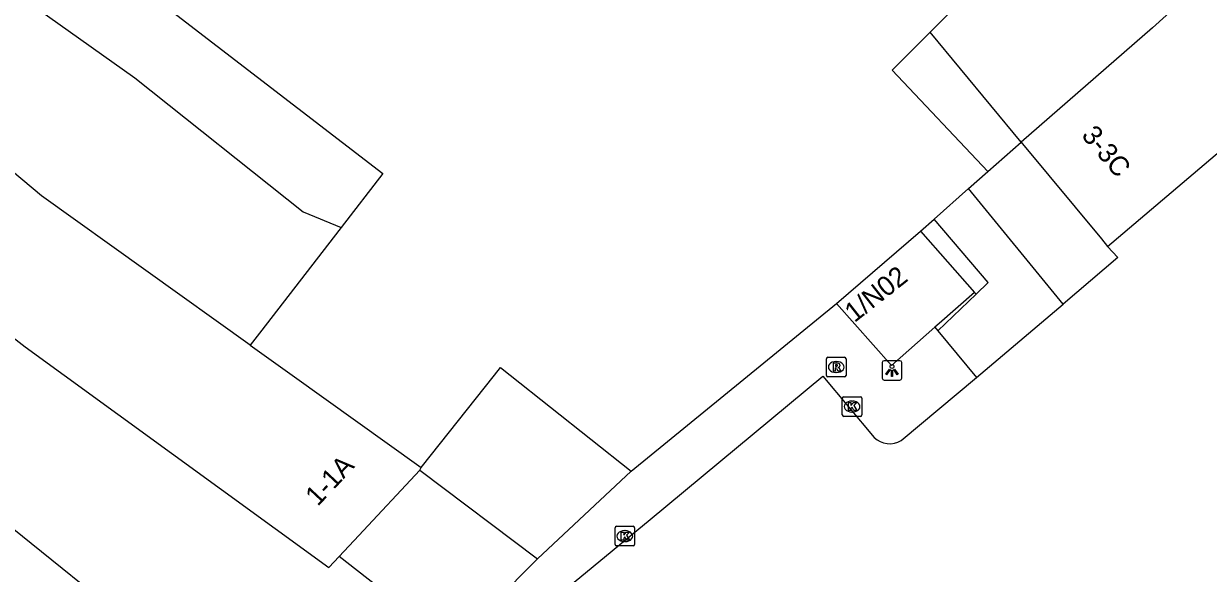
# Model space of a CAD drawing. Extents: x 161087 to 161922, y 382574 to 383873.
# Drawn here: x 161202.9 to 161263.5, y 383239.9 to 383268 of the extents above; entities that cross this region are included whole.
import ezdxf

# ---------------------------------------------------------------- set-up
doc = ezdxf.new("R2010")
doc.units = 0
for name, color, linetype in [('IMGEO_Kolk', 7, 'Continuous'), ('IMGEO_Lichtpunt', 7, 'Continuous'), ('IMGEO_Pand', 7, 'Continuous'), ('IMGEO_Pand_nummerreeks', 7, 'Continuous'), ('IMGEO_Pand_overbouw', 7, 'Continuous'), ('IMGEO_Rijbaan_lokaal_open', 7, 'Continuous'), ('IMGEO_Rioolput', 7, 'Continuous'), ('IMGEO_Voetpad_onverhard', 7, 'Continuous'), ('IMGEO_Voetpad_open', 7, 'Continuous')]:
    doc.layers.add(name, color=color, linetype=linetype)

msp = doc.modelspace()

# ---------------------------------------------------------------- linework, layer by layer
at = {"layer": 'IMGEO_Kolk'}
for p, q in [((161244.752, 383247.97), (161244.752, 383248.822)), ((161244.827, 383248.896), (161245.679, 383248.896)), ((161245.24, 383248.676), (161245.265, 383248.676)), ((161245.753, 383248.822), (161245.753, 383247.97)), ((161245.679, 383247.896), (161244.827, 383247.896)), ((161245.263, 383248.116), (161245.238, 383248.116)), ((161233.139, 383241.351), (161233.139, 383242.203)), ((161233.214, 383242.277), (161234.066, 383242.277)), ((161233.627, 383242.057), (161233.652, 383242.057)), ((161234.14, 383242.203), (161234.14, 383241.351)), ((161234.066, 383241.277), (161233.214, 383241.277)), ((161233.65, 383241.497), (161233.625, 383241.497))]:
    msp.add_line(p, q, dxfattribs=at)
for points in [[(161244.752, 383247.97), (161244.752, 383248.822)], [(161244.827, 383248.896), (161245.679, 383248.896)], [(161245.073, 383248.596), (161245.196, 383248.596), (161245.196, 383248.445), (161245.326, 383248.596), (161245.49, 383248.596), (161245.344, 383248.445), (161245.497, 383248.196), (161245.345, 383248.196), (161245.26, 383248.36), (161245.196, 383248.293), (161245.196, 383248.196), (161245.073, 383248.196), (161245.073, 383248.596)], [(161245.753, 383248.822), (161245.753, 383247.97)], [(161245.679, 383247.896), (161244.827, 383247.896)], [(161233.139, 383241.351), (161233.139, 383242.203)], [(161233.214, 383242.277), (161234.066, 383242.277)], [(161233.46, 383241.977), (161233.583, 383241.977), (161233.583, 383241.826), (161233.713, 383241.977), (161233.877, 383241.977), (161233.731, 383241.826), (161233.884, 383241.577), (161233.732, 383241.577), (161233.647, 383241.741), (161233.583, 383241.674), (161233.583, 383241.577), (161233.46, 383241.577), (161233.46, 383241.977)], [(161234.14, 383242.203), (161234.14, 383241.351)], [(161234.066, 383241.277), (161233.214, 383241.277)]]:
    msp.add_lwpolyline(points, dxfattribs=at)
for centre, start, end in [((161244.829, 383248.82), 91.55205, 178.44795), ((161244.829, 383248.82), 91.55205, 178.44795), ((161245.677, 383248.82), 1.55205, 88.44795), ((161245.677, 383248.82), 1.55205, 88.44795), ((161244.829, 383247.972), 181.55205, 268.44795), ((161244.829, 383247.972), 181.55205, 268.44795), ((161245.677, 383247.972), 271.55205, 358.44795), ((161245.677, 383247.972), 271.55205, 358.44795), ((161233.216, 383242.201), 91.55205, 178.44795), ((161233.216, 383242.201), 91.55205, 178.44795), ((161234.064, 383242.201), 1.55205, 88.44795), ((161234.064, 383242.201), 1.55205, 88.44795), ((161233.216, 383241.353), 181.55205, 268.44795), ((161233.216, 383241.353), 181.55205, 268.44795), ((161234.064, 383241.353), 271.55205, 358.44795), ((161234.064, 383241.353), 271.55205, 358.44795)]:
    msp.add_arc(centre, 0.0765, start, end, dxfattribs=at)
for centre, major_axis, ratio, start_param, end_param in [((161245.239, 383248.396), (-0.387, 0.002), 0.722429, 4.712389, 7.853982), ((161245.264, 383248.396), (-0.39, 0.002), 0.717154, 1.570796, 4.712389), ((161233.626, 383241.777), (-0.387, 0.002), 0.722429, 4.712389, 7.853982), ((161233.651, 383241.777), (-0.39, 0.002), 0.717154, 1.570796, 4.712389)]:
    msp.add_ellipse(centre, major_axis=major_axis, ratio=ratio, start_param=start_param, end_param=end_param, dxfattribs=at)
at = {"layer": 'IMGEO_Lichtpunt'}
for p, q in [((161246.792, 383250.646), (161246.792, 383249.839)), ((161246.792, 383250.646), (161246.792, 383249.839)), ((161247.694, 383250.741), (161246.886, 383250.741)), ((161247.694, 383250.741), (161246.886, 383250.741)), ((161247.788, 383249.839), (161247.788, 383250.646)), ((161247.788, 383249.839), (161247.788, 383250.646)), ((161246.886, 383249.745), (161247.694, 383249.745)), ((161246.886, 383249.745), (161247.694, 383249.745))]:
    msp.add_line(p, q, dxfattribs=at)
for points in [[(161247.166, 383250.31), (161247.205, 383250.282), (161247.017, 383250.02), (161246.979, 383250.047), (161247.166, 383250.31)], [(161247.268, 383250.262), (161247.315, 383250.262), (161247.315, 383249.94), (161247.268, 383249.94), (161247.268, 383250.262)], [(161247.378, 383250.282), (161247.416, 383250.309), (161247.603, 383250.047), (161247.564, 383250.019), (161247.378, 383250.282)]]:
    msp.add_lwpolyline(points, dxfattribs=at)
msp.add_circle((161247.291, 383250.444), 0.0994, dxfattribs=at)
for centre, start, end in [((161246.886, 383250.646), 90, 180), ((161246.886, 383250.646), 90, 180), ((161247.694, 383250.646), 0, 90), ((161247.694, 383250.646), 0, 90), ((161246.886, 383249.839), 180, 270), ((161246.886, 383249.839), 180, 270), ((161247.694, 383249.839), 270, 0), ((161247.694, 383249.839), 270, 360)]:
    msp.add_arc(centre, 0.0946, start, end, dxfattribs=at)
at = {"layer": 'IMGEO_Pand'}
for points in [[(161304.051, 383301.545), (161284.7, 383288.243), (161267.638, 383274.121), (161260.6, 383267.756), (161253.899, 383261.908)], [(161253.899, 383261.908), (161249.243, 383267.534), (161262.186, 383280.44)], [(161192.845, 383275.519), (161200.709, 383269.651), (161201.372, 383270.345), (161208.609, 383265.2), (161217.208, 383258.346), (161219.145, 383257.549)], [(161205.662, 383272.572), (161206.589, 383271.857), (161207.009, 383272.401), (161209.012, 383270.858), (161208.475, 383270.161), (161221.267, 383260.303), (161219.145, 383257.549)], [(161214.503, 383251.526), (161203.83, 383259.166), (161199.277, 383262.976), (161199.367, 383263.2), (161197.981, 383264.391), (161196.543, 383262.794), (161194.281, 383264.456), (161187.672, 383269.701)], [(161184.373, 383265.838), (161191.311, 383260.931), (161191.399, 383261.082), (161193.971, 383258.846), (161195.371, 383257.706), (161195.214, 383257.473), (161203.004, 383251.449), (161204.998, 383250), (161218.514, 383240.178), (161219.036, 383240.736)], [(161253.899, 383261.908), (161253.967, 383261.827), (161257.991, 383256.965), (161258.311, 383256.578)], [(161258.311, 383256.578), (161264.372, 383261.713)], [(161218.104, 383229.454), (161192.623, 383250), (161186.319, 383255.083), (161185.713, 383254.392), (161179.297, 383259.893)], [(161219.145, 383257.549), (161214.978, 383252.143), (161214.503, 383251.526)], [(161244.464, 383253.664), (161248.742, 383257.359)], [(161248.742, 383257.359), (161251.502, 383254.233)], [(161251.502, 383254.233), (161249.696, 383252.638), (161249.488, 383252.454)], [(161244.464, 383253.664), (161247.265, 383250.492), (161249.488, 383252.454)], [(161214.503, 383251.526), (161216.635, 383250), (161223.235, 383245.275)], [(161223.235, 383245.275), (161226.98, 383250), (161227.287, 383250.387), (161227.775, 383250), (161233.972, 383245.088)], [(161219.036, 383240.736), (161220.044, 383241.813), (161223.163, 383245.145)], [(161223.163, 383245.145), (161223.235, 383245.275)], [(161223.163, 383245.145), (161229.182, 383240.621)], [(161233.972, 383245.088), (161229.182, 383240.621)], [(161224.816, 383236.22), (161219.036, 383240.736)]]:
    msp.add_lwpolyline(points, dxfattribs=at)
at = {"layer": 'IMGEO_Pand_overbouw'}
msp.add_lwpolyline([(161249.243, 383267.534), (161247.294, 383265.591), (161252.188, 383260.415), (161253.899, 383261.908)], close=True, dxfattribs=at)
at = {"layer": 'IMGEO_Rijbaan_lokaal_open'}
for points in [[(161258.311, 383256.578), (161258.836, 383256.012), (161256.03, 383253.635)], [(161251.617, 383249.883), (161256.03, 383253.635)], [(161211.442, 383222.199), (161218.121, 383228.739), (161226.887, 383235.99), (161234.929, 383242.621), (161243.755, 383249.944), (161246.378, 383246.818)], [(161247.761, 383246.67), (161251.617, 383249.883)]]:
    msp.add_lwpolyline(points, dxfattribs=at)
msp.add_arc((161247.164, 383247.624), 1.126, 225.74092, 302.0427, dxfattribs=at)
at = {"layer": 'IMGEO_Rioolput'}
for p, q in [((161243.941, 383249.99), (161243.941, 383250.842)), ((161244.016, 383250.916), (161244.868, 383250.916)), ((161244.942, 383250.842), (161244.942, 383249.99)), ((161244.429, 383250.696), (161244.454, 383250.696)), ((161244.868, 383249.916), (161244.016, 383249.916)), ((161244.452, 383250.136), (161244.427, 383250.136))]:
    msp.add_line(p, q, dxfattribs=at)
for points in [[(161243.941, 383249.99), (161243.941, 383250.842)], [(161244.016, 383250.916), (161244.868, 383250.916)], [(161244.942, 383250.842), (161244.942, 383249.99)], [(161244.53, 383250.614), (161244.278, 383250.616), (161244.278, 383250.216)], [(161244.278, 383250.216), (161244.402, 383250.216), (161244.402, 383250.378), (161244.413, 383250.378)], [(161244.456, 383250.535), (161244.402, 383250.535), (161244.402, 383250.454)], [(161244.402, 383250.454), (161244.454, 383250.454)], [(161244.46, 383250.349), (161244.531, 383250.216), (161244.671, 383250.216), (161244.606, 383250.342)], [(161244.868, 383249.916), (161244.016, 383249.916)]]:
    msp.add_lwpolyline(points, dxfattribs=at)
for centre, radius, start, end in [((161244.018, 383250.84), 0.0765, 91.55205, 178.44795), ((161244.018, 383250.84), 0.0765, 91.55205, 178.44795), ((161244.866, 383250.84), 0.0765, 1.55205, 88.44795), ((161244.866, 383250.84), 0.0765, 1.55205, 88.44795), ((161244.412, 383250.325), 0.0533, 26.02933, 88.69889), ((161244.438, 383250.643), 0.19, 274.7715, 282.96867), ((161244.462, 383250.439), 0.0964, 77.00612, 93.18647), ((161244.476, 383250.496), 0.0378, 276.66336, 79.67722), ((161244.529, 383250.504), 0.109, 350.36119, 89.41601), ((161244.527, 383250.504), 0.112, 277.58423, 350.98172), ((161244.511, 383250.289), 0.108, 29.51342, 73.79051), ((161244.018, 383249.992), 0.0765, 181.55205, 268.44795), ((161244.018, 383249.992), 0.0765, 181.55205, 268.44795), ((161244.866, 383249.992), 0.0765, 271.55205, 358.44795), ((161244.866, 383249.992), 0.0765, 271.55205, 358.44795)]:
    msp.add_arc(centre, radius, start, end, dxfattribs=at)
for centre, major_axis, ratio, start_param, end_param in [((161244.428, 383250.416), (-0.387, 0.002), 0.722429, 4.712389, 7.853982), ((161244.453, 383250.416), (-0.39, 0.002), 0.717154, 1.570796, 4.712389)]:
    msp.add_ellipse(centre, major_axis=major_axis, ratio=ratio, start_param=start_param, end_param=end_param, dxfattribs=at)
at = {"layer": 'IMGEO_Voetpad_onverhard'}
msp.add_lwpolyline([(161249.454, 383257.974), (161251.193, 383259.547)], dxfattribs=at)
at = {"layer": 'IMGEO_Voetpad_open'}
for points in [[(161251.193, 383259.547), (161252.188, 383260.415), (161253.899, 383261.908)], [(161256.03, 383253.635), (161251.193, 383259.547)], [(161248.742, 383257.359), (161249.454, 383257.974)], [(161251.588, 383254.139), (161252.204, 383254.729), (161249.454, 383257.974)], [(161249.636, 383252.272), (161251.588, 383254.139)], [(161251.588, 383254.139), (161251.502, 383254.233)], [(161233.972, 383245.088), (161244.464, 383253.664)], [(161249.488, 383252.454), (161249.636, 383252.272)], [(161249.636, 383252.272), (161251.617, 383249.883)], [(161229.182, 383240.621), (161224.816, 383236.22)]]:
    msp.add_lwpolyline(points, dxfattribs=at)

# ---------------------------------------------------------------- texts
at = {"layer": 'IMGEO_Pand_nummerreeks'}
for s, rotation, p in [('3-3C', 310.43915, (161256.932, 383262.229)), ('1/N02', 38.24493, (161245.374, 383252.658)), ('1-1A', 46.89087, (161217.948, 383243.261))]:
    msp.add_text(s, height=1, rotation=rotation, dxfattribs=at).set_placement(p)

doc.saveas('drawing.dxf')
